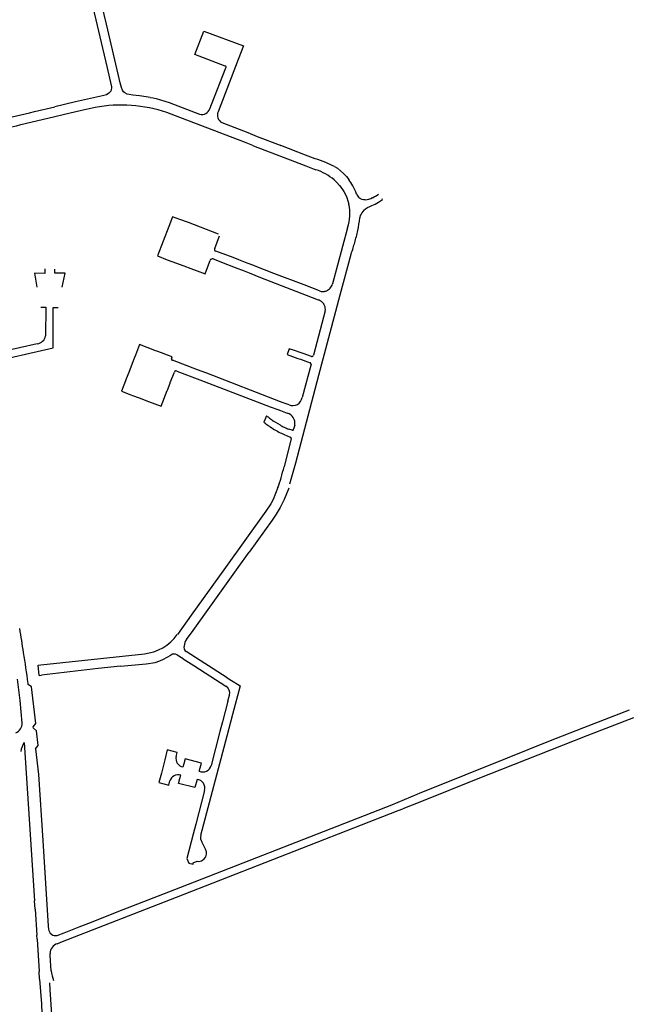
# Model space of a CAD drawing. Extents: x 148869 to 161638, y 453607 to 469810.
# Tile 955 of 1056: x 159123.32 to 159126.91, y 459873.23 to 459879.06. Entities that reach past the tile are written whole.
import ezdxf

# ---------------------------------------------------------------- set-up
doc = ezdxf.new("R2010")
doc.units = 0
doc.layers.add('LKI_V01_KANTRIJWEG', color=252, linetype='CONTINUOUS')

msp = doc.modelspace()

# ---------------------------------------------------------------- linework, layer by layer
at = {"layer": 'LKI_V01_KANTRIJWEG'}
for p, q in [((159123.8112, 459878.6123), (159123.6508, 459878.5773)), ((159123.8112, 459878.6123), (159123.6508, 459878.5773)), ((159123.6508, 459878.5773), (159123.5287, 459878.5483)), ((159123.6508, 459878.5773), (159123.5287, 459878.5483)), ((159124.702, 459878.3195), (159124.7064, 459878.3174)), ((159124.702, 459878.3195), (159124.7064, 459878.3174)), ((159124.7064, 459878.3174), (159125.0158, 459878.1983)), ((159124.7064, 459878.3174), (159125.0158, 459878.1983)), ((159125.0144, 459878.2627), (159124.8678, 459878.3195)), ((159125.0144, 459878.2627), (159124.8678, 459878.3195)), ((159125.0715, 459878.241), (159125.0144, 459878.2627)), ((159125.0715, 459878.241), (159125.0144, 459878.2627)), ((159125.0158, 459878.1983), (159125.0759, 459878.1751)), ((159125.0158, 459878.1983), (159125.0759, 459878.1751)), ((159125.4691, 459877.9994), (159125.4679, 459878.0023)), ((159125.4691, 459877.9994), (159125.4679, 459878.0023)), ((159125.3361, 459877.8963), (159125.3352, 459877.8902)), ((159125.3361, 459877.8963), (159125.3352, 459877.8902)), ((159125.2635, 459877.8314), (159125.1736, 459877.499)), ((159125.2635, 459877.8314), (159125.1736, 459877.499)), ((159124.4755, 459877.7089), (159124.5035, 459877.7831)), ((159124.4755, 459877.7089), (159124.5035, 459877.7831)), ((159125.2194, 459877.4337), (159125.2837, 459877.675)), ((159125.2194, 459877.4337), (159125.2837, 459877.675)), ((159125.0052, 459877.4928), (159124.827, 459877.5615)), ((159125.0052, 459877.4928), (159124.827, 459877.5615)), ((159124.7461, 459877.538), (159125.018, 459877.4327)), ((159124.7461, 459877.538), (159125.018, 459877.4327)), ((159125.0963, 459877.4577), (159125.0052, 459877.4928)), ((159125.0963, 459877.4577), (159125.0052, 459877.4928)), ((159125.0927, 459876.9587), (159125.2194, 459877.4337)), ((159125.0927, 459876.9587), (159125.2194, 459877.4337)), ((159125.018, 459877.4327), (159125.088, 459877.4047)), ((159125.018, 459877.4327), (159125.088, 459877.4047)), ((159125.1308, 459877.3399), (159125.0611, 459877.0766)), ((159125.1308, 459877.3399), (159125.0611, 459877.0766)), ((159125.0464, 459877.0235), (159124.9944, 459876.8258)), ((159125.0464, 459877.0235), (159124.9944, 459876.8258)), ((159124.9558, 459876.4397), (159125.0927, 459876.9587)), ((159124.9558, 459876.4397), (159125.0927, 459876.9587)), ((159124.8811, 459876.7953), (159124.8661, 459876.8007)), ((159124.8811, 459876.7953), (159124.8661, 459876.8007)), ((159124.9166, 459876.783), (159124.8811, 459876.7953)), ((159124.9166, 459876.783), (159124.8811, 459876.7953)), ((159124.8649, 459876.7483), (159124.9059, 459876.7334)), ((159124.8649, 459876.7483), (159124.9059, 459876.7334)), ((159124.7825, 459876.7184), (159124.7677, 459876.6803)), ((159124.7825, 459876.7184), (159124.7677, 459876.6803)), ((159124.8099, 459876.6495), (159124.8249, 459876.6396)), ((159124.8099, 459876.6495), (159124.8249, 459876.6396)), ((159124.9349, 459876.6326), (159124.9143, 459876.639)), ((159124.9349, 459876.6326), (159124.9143, 459876.639)), ((159124.9497, 459876.6626), (159124.9433, 459876.6386)), ((159124.9497, 459876.6626), (159124.9433, 459876.6386)), ((159124.9286, 459876.5825), (159124.8865, 459876.4164)), ((159124.9286, 459876.5825), (159124.8865, 459876.4164)), ((159124.887, 459876.6068), (159124.9231, 459876.591)), ((159124.887, 459876.6068), (159124.9231, 459876.591)), ((159124.921, 459876.3142), (159124.9558, 459876.4397)), ((159124.921, 459876.3142), (159124.9558, 459876.4397)), ((159124.7789, 459876.1533), (159124.5398, 459875.8195)), ((159124.7789, 459876.1533), (159124.5398, 459875.8195)), ((159124.6149, 459875.8195), (159124.68, 459875.9103)), ((159124.6149, 459875.8195), (159124.68, 459875.9103)), ((159124.5398, 459875.8195), (159124.3364, 459875.5362)), ((159124.5398, 459875.8195), (159124.3364, 459875.5362)), ((159124.3364, 459875.5362), (159124.2542, 459875.4214)), ((159124.3364, 459875.5362), (159124.2542, 459875.4214)), ((159124.3084, 459875.3921), (159124.3025, 459875.3842)), ((159124.3084, 459875.3921), (159124.3025, 459875.3842)), ((159123.4453, 459875.2429), (159124.0587, 459875.3082)), ((159123.4453, 459875.2429), (159124.0587, 459875.3082)), ((159124.2881, 459875.2784), (159124.253, 459875.3008)), ((159124.2881, 459875.2784), (159124.253, 459875.3008)), ((159124.5503, 459875.1659), (159124.3063, 459875.3206)), ((159124.5503, 459875.1659), (159124.3063, 459875.3206)), ((159123.43, 459875.2412), (159123.4453, 459875.2429)), ((159123.43, 459875.2412), (159123.4453, 459875.2429)), ((159123.4361, 459875.1801), (159123.43, 459875.2412)), ((159123.4361, 459875.1801), (159123.43, 459875.2412)), ((159123.9164, 459875.2337), (159124.0699, 459875.2489)), ((159123.9164, 459875.2337), (159124.0699, 459875.2489)), ((159124.3851, 459875.2171), (159124.5415, 459875.1168)), ((159124.3851, 459875.2171), (159124.5415, 459875.1168)), ((159123.4361, 459875.1801), (159123.4499, 459875.1822)), ((159123.4361, 459875.1801), (159123.4499, 459875.1822)), ((159124.5503, 459875.1659), (159124.5845, 459875.1443)), ((159124.5503, 459875.1659), (159124.5845, 459875.1443)), ((159123.3711, 459875.1262), (159123.3701, 459875.1327)), ((159123.3711, 459875.1262), (159123.3701, 459875.1327)), ((159124.5539, 459875.0266), (159124.563, 459875.0624)), ((159124.5539, 459875.0266), (159124.563, 459875.0624)), ((159123.3355, 459874.8978), (159123.322, 459875.032)), ((159123.3355, 459874.8978), (159123.322, 459875.032)), ((159124.5806, 459874.9485), (159124.5467, 459874.8197)), ((159124.5806, 459874.9485), (159124.5467, 459874.8197)), ((159123.4204, 459874.8512), (159123.401, 459874.8666)), ((159123.4204, 459874.8512), (159123.401, 459874.8666)), ((159123.4299, 459874.764), (159123.4204, 459874.8512)), ((159123.4299, 459874.764), (159123.4204, 459874.8512)), ((159124.5467, 459874.8197), (159124.3924, 459874.2312)), ((159124.5467, 459874.8197), (159124.3924, 459874.2312)), ((159123.3458, 459874.7825), (159123.4079, 459873.8451)), ((159123.3458, 459874.7825), (159123.4079, 459873.8451)), ((159123.4145, 459874.745), (159123.4299, 459874.764)), ((159123.4145, 459874.745), (159123.4299, 459874.764)), ((159124.1945, 459874.7387), (159124.1798, 459874.6803)), ((159124.1945, 459874.7387), (159124.1798, 459874.6803)), ((159124.2536, 459874.7236), (159124.1945, 459874.7387)), ((159124.2536, 459874.7236), (159124.1945, 459874.7387)), ((159124.2474, 459874.699), (159124.2536, 459874.7236)), ((159124.2474, 459874.699), (159124.2536, 459874.7236)), ((159124.2694, 459874.569), (159124.2745, 459874.5889)), ((159124.2694, 459874.569), (159124.2745, 459874.5889)), ((159124.1448, 459874.5449), (159124.2032, 459874.5297)), ((159124.1448, 459874.5449), (159124.2032, 459874.5297)), ((159124.2032, 459874.5297), (159124.2096, 459874.5544)), ((159124.2032, 459874.5297), (159124.2096, 459874.5544)), ((159124.262, 459874.5404), (159124.2694, 459874.569)), ((159124.262, 459874.5404), (159124.2694, 459874.569)), ((159124.262, 459874.5404), (159124.2694, 459874.569)), ((159124.262, 459874.5404), (159124.2694, 459874.569)), ((159126.0354, 459874.5663), (159125.7002, 459874.433)), ((159126.0354, 459874.5663), (159125.7002, 459874.433)), ((159125.5254, 459874.4136), (159125.6752, 459874.4757)), ((159125.5254, 459874.4136), (159125.6752, 459874.4757)), ((159125.6752, 459874.4757), (159125.6929, 459874.4843)), ((159125.6752, 459874.4757), (159125.6929, 459874.4843)), ((159125.6929, 459874.4843), (159125.7084, 459874.4904)), ((159125.6929, 459874.4843), (159125.7084, 459874.4904)), ((159124.2399, 459873.9109), (159125.5254, 459874.4136)), ((159124.2399, 459873.9109), (159125.5254, 459874.4136)), ((159125.7002, 459874.433), (159125.5911, 459874.3897)), ((159125.7002, 459874.433), (159125.5911, 459874.3897)), ((159124.2485, 459873.8659), (159125.5626, 459874.3794)), ((159124.2485, 459873.8659), (159125.5626, 459874.3794)), ((159125.5626, 459874.3794), (159125.5911, 459874.3897)), ((159125.5626, 459874.3794), (159125.5911, 459874.3897)), ((159124.4219, 459874.1498), (159124.3993, 459874.1933)), ((159124.4219, 459874.1498), (159124.3993, 459874.1933)), ((159124.4039, 459874.0855), (159124.4134, 459874.093)), ((159124.4039, 459874.0855), (159124.4134, 459874.093)), ((159123.8972, 459873.7791), (159124.2399, 459873.9109)), ((159123.8972, 459873.7791), (159124.2399, 459873.9109)), ((159123.4112, 459873.7958), (159123.4079, 459873.8451)), ((159123.4112, 459873.7958), (159123.4079, 459873.8451)), ((159123.6806, 459873.6451), (159124.2485, 459873.8659)), ((159123.6806, 459873.6451), (159124.2485, 459873.8659)), ((159123.4112, 459873.7958), (159123.4211, 459873.6403)), ((159123.4112, 459873.7958), (159123.4211, 459873.6403)), ((159123.729, 459873.7128), (159123.8543, 459873.7622)), ((159123.729, 459873.7128), (159123.8543, 459873.7622)), ((159123.8543, 459873.7622), (159123.8972, 459873.7791)), ((159123.8543, 459873.7622), (159123.8972, 459873.7791)), ((159123.4893, 459873.6951), (159123.4905, 459873.6773)), ((159123.4893, 459873.6951), (159123.4905, 459873.6773)), ((159123.4226, 459873.6169), (159123.4211, 459873.6403)), ((159123.4226, 459873.6169), (159123.4211, 459873.6403)), ((159123.4226, 459873.6169), (159123.435, 459873.4266)), ((159123.4226, 459873.6169), (159123.435, 459873.4266)), ((159123.5006, 459873.5206), (159123.4997, 459873.5333)), ((159123.5006, 459873.5206), (159123.4997, 459873.5333)), ((159123.507, 459873.4304), (159123.5006, 459873.5206)), ((159123.507, 459873.4304), (159123.5006, 459873.5206)), ((159123.4382, 459873.3812), (159123.435, 459873.4266)), ((159123.4382, 459873.3812), (159123.435, 459873.4266)), ((159123.4382, 459873.3812), (159123.4494, 459873.2343)), ((159123.4382, 459873.3812), (159123.4494, 459873.2343))]:
    msp.add_line(p, q, dxfattribs=at)
for points in [[(159123.7339, 459879.2951), (159123.7297, 459879.2568), (159123.7303, 459879.2434), (159123.7345, 459879.222), (159123.7455, 459879.1723), (159123.8358, 459878.7876), (159123.8633, 459878.6658), (159123.864, 459878.6583)], [(159123.7339, 459879.2951), (159123.7297, 459879.2568), (159123.7303, 459879.2434), (159123.7345, 459879.222), (159123.7455, 459879.1723), (159123.8358, 459878.7876), (159123.8633, 459878.6658), (159123.864, 459878.6583)], [(159124.0934, 459878.6028), (159124.0699, 459878.6078), (159124.0308, 459878.6136), (159123.9902, 459878.6175), (159123.9686, 459878.6207), (159123.956, 459878.6239), (159123.9439, 459878.6308), (159123.9342, 459878.6373), (159123.9292, 459878.6464), (159123.923, 459878.6625), (159123.9157, 459878.6907), (159123.8975, 459878.7671), (159123.8343, 459879.038), (159123.7946, 459879.2034)], [(159124.0934, 459878.6028), (159124.0699, 459878.6078), (159124.0308, 459878.6136), (159123.9902, 459878.6175), (159123.9686, 459878.6207), (159123.956, 459878.6239), (159123.9439, 459878.6308), (159123.9342, 459878.6373), (159123.9292, 459878.6464), (159123.923, 459878.6625), (159123.9157, 459878.6907), (159123.8975, 459878.7671), (159123.8343, 459879.038), (159123.7946, 459879.2034)], [(159124.5385, 459878.7899), (159124.3576, 459878.8589), (159124.4117, 459878.9971), (159124.6461, 459878.9093), (159124.6142, 459878.828), (159124.4958, 459878.5194)], [(159124.5385, 459878.7899), (159124.3576, 459878.8589), (159124.4117, 459878.9971), (159124.6461, 459878.9093), (159124.6142, 459878.828), (159124.4958, 459878.5194)], [(159124.4474, 459878.5369), (159124.4563, 459878.5628), (159124.5412, 459878.78)], [(159124.4474, 459878.5369), (159124.4563, 459878.5628), (159124.5412, 459878.78)], [(159123.864, 459878.6583), (159123.8627, 459878.6514), (159123.8597, 459878.641), (159123.8489, 459878.6297), (159123.8338, 459878.6189), (159123.8112, 459878.6123)], [(159123.864, 459878.6583), (159123.8627, 459878.6514), (159123.8597, 459878.641), (159123.8489, 459878.6297), (159123.8338, 459878.6189), (159123.8112, 459878.6123)], [(159124.0934, 459878.6028), (159124.1108, 459878.6005), (159124.1293, 459878.5965), (159124.2062, 459878.5744), (159124.3864, 459878.5051)], [(159124.0934, 459878.6028), (159124.1108, 459878.6005), (159124.1293, 459878.5965), (159124.2062, 459878.5744), (159124.3864, 459878.5051)], [(159123.7672, 459878.5444), (159123.6784, 459878.5242), (159123.5863, 459878.5018), (159123.5202, 459878.4864), (159123.3271, 459878.4422), (159123.3241, 459878.4409), (159123.2993, 459878.4344), (159123.1626, 459878.4022), (159123.095, 459878.3871), (159122.9717, 459878.3564)], [(159123.7672, 459878.5444), (159123.6784, 459878.5242), (159123.5863, 459878.5018), (159123.5202, 459878.4864), (159123.3271, 459878.4422), (159123.3241, 459878.4409), (159123.2993, 459878.4344), (159123.1626, 459878.4022), (159123.095, 459878.3871), (159122.9717, 459878.3564)], [(159123.3783, 459878.5135), (159123.4082, 459878.5208), (159123.5287, 459878.5483)], [(159123.3783, 459878.5135), (159123.4082, 459878.5208), (159123.5287, 459878.5483)], [(159122.9769, 459878.4176), (159123.2753, 459878.4884), (159123.3783, 459878.5135)], [(159122.9769, 459878.4176), (159123.2753, 459878.4884), (159123.3783, 459878.5135)], [(159124.702, 459878.3195), (159124.6515, 459878.3392), (159124.2427, 459878.4952), (159124.1927, 459878.5149)], [(159124.702, 459878.3195), (159124.6515, 459878.3392), (159124.2427, 459878.4952), (159124.1927, 459878.5149)], [(159124.5188, 459878.4547), (159124.6712, 459878.3963), (159124.7281, 459878.3729), (159124.8642, 459878.321), (159124.8678, 459878.3195)], [(159124.5188, 459878.4547), (159124.6712, 459878.3963), (159124.7281, 459878.3729), (159124.8642, 459878.321), (159124.8678, 459878.3195)], [(159125.1852, 459878.195), (159125.2036, 459878.184), (159125.2214, 459878.1698), (159125.2388, 459878.1538), (159125.2561, 459878.1352), (159125.27, 459878.1174)], [(159125.1852, 459878.195), (159125.2036, 459878.184), (159125.2214, 459878.1698), (159125.2388, 459878.1538), (159125.2561, 459878.1352), (159125.27, 459878.1174)], [(159125.1831, 459878.1151), (159125.1997, 459878.0996), (159125.215, 459878.083), (159125.229, 459878.0653), (159125.2414, 459878.0463), (159125.2509, 459878.0287), (159125.2588, 459878.0103), (159125.2652, 459877.9913), (159125.2703, 459877.972)], [(159125.1831, 459878.1151), (159125.1997, 459878.0996), (159125.215, 459878.083), (159125.229, 459878.0653), (159125.2414, 459878.0463), (159125.2509, 459878.0287), (159125.2588, 459878.0103), (159125.2652, 459877.9913), (159125.2703, 459877.972)], [(159125.367, 459877.9969), (159125.3578, 459877.9969), (159125.3489, 459877.9989), (159125.3406, 459878.0026), (159125.333, 459878.0077)], [(159125.367, 459877.9969), (159125.3578, 459877.9969), (159125.3489, 459877.9989), (159125.3406, 459878.0026), (159125.333, 459878.0077)], [(159125.3599, 459877.9359), (159125.3702, 459877.9448), (159125.3818, 459877.9521), (159125.3941, 459877.9581), (159125.4068, 459877.9631)], [(159125.3599, 459877.9359), (159125.3702, 459877.9448), (159125.3818, 459877.9521), (159125.3941, 459877.9581), (159125.4068, 459877.9631)], [(159124.4977, 459877.7944), (159124.3198, 459877.8622), (159124.2688, 459877.881), (159124.2262, 459877.8968), (159124.2198, 459877.8812), (159124.2035, 459877.8387), (159124.1374, 459877.6649), (159124.1949, 459877.6421), (159124.25, 459877.6219), (159124.3086, 459877.5996), (159124.3181, 459877.5967), (159124.4192, 459877.5581), (159124.4454, 459877.6272), (159124.4488, 459877.6378)], [(159124.4977, 459877.7944), (159124.3198, 459877.8622), (159124.2688, 459877.881), (159124.2262, 459877.8968), (159124.2198, 459877.8812), (159124.2035, 459877.8387), (159124.1374, 459877.6649), (159124.1949, 459877.6421), (159124.25, 459877.6219), (159124.3086, 459877.5996), (159124.3181, 459877.5967), (159124.4192, 459877.5581), (159124.4454, 459877.6272), (159124.4488, 459877.6378)], [(159124.827, 459877.5615), (159124.7163, 459877.6045), (159124.7083, 459877.6074), (159124.6688, 459877.6223), (159124.6192, 459877.6415), (159124.5742, 459877.6588), (159124.5641, 459877.6628), (159124.4815, 459877.6934)], [(159124.827, 459877.5615), (159124.7163, 459877.6045), (159124.7083, 459877.6074), (159124.6688, 459877.6223), (159124.6192, 459877.6415), (159124.5742, 459877.6588), (159124.5641, 459877.6628), (159124.4815, 459877.6934)], [(159124.4658, 459877.6468), (159124.5524, 459877.6132), (159124.5619, 459877.6098), (159124.5964, 459877.5969)], [(159124.4658, 459877.6468), (159124.5524, 459877.6132), (159124.5619, 459877.6098), (159124.5964, 459877.5969)], [(159123.4695, 459877.5878), (159123.4695, 459877.5616), (159123.4074, 459877.5629), (159123.4224, 459877.4796)], [(159123.4695, 459877.5878), (159123.4695, 459877.5616), (159123.4074, 459877.5629), (159123.4224, 459877.4796)], [(159123.5721, 459877.4791), (159123.5892, 459877.5621), (159123.528, 459877.5623), (159123.5276, 459877.5874)], [(159123.5721, 459877.4791), (159123.5892, 459877.5621), (159123.528, 459877.5623), (159123.5276, 459877.5874)], [(159124.5964, 459877.5969), (159124.65, 459877.576), (159124.6792, 459877.5645), (159124.7461, 459877.538)], [(159124.5964, 459877.5969), (159124.65, 459877.576), (159124.6792, 459877.5645), (159124.7461, 459877.538)], [(159122.9758, 459876.9976), (159123.1192, 459877.0303), (159123.5174, 459877.1199), (159123.5188, 459877.3601), (159123.5478, 459877.3603)], [(159122.9758, 459876.9976), (159123.1192, 459877.0303), (159123.5174, 459877.1199), (159123.5188, 459877.3601), (159123.5478, 459877.3603)], [(159123.4456, 459877.3618), (159123.4743, 459877.3617), (159123.473, 459877.1916)], [(159123.4456, 459877.3618), (159123.4743, 459877.3617), (159123.473, 459877.1916)], [(159123.4235, 459877.144), (159123.0028, 459877.0498), (159122.9608, 459877.0605)], [(159123.4235, 459877.144), (159123.0028, 459877.0498), (159122.9608, 459877.0605)], [(159124.2187, 459877.0567), (159124.2226, 459877.0668), (159124.189, 459877.0795), (159124.1667, 459877.0879), (159124.1272, 459877.1029), (159124.1209, 459877.1052), (159124.0302, 459877.1395), (159124.0058, 459877.0768), (159124.0009, 459877.0641), (159123.9865, 459877.027), (159123.9663, 459876.9751), (159123.9515, 459876.9371), (159123.9471, 459876.9257), (159123.9227, 459876.863), (159123.9784, 459876.8422), (159123.9883, 459876.8385), (159124.0279, 459876.8237), (159124.0842, 459876.8026), (159124.1585, 459876.7748), (159124.1947, 459876.8683), (159124.1952, 459876.8697), (159124.2116, 459876.9121), (159124.2124, 459876.9142), (159124.2368, 459876.9772)], [(159124.2187, 459877.0567), (159124.2226, 459877.0668), (159124.189, 459877.0795), (159124.1667, 459877.0879), (159124.1272, 459877.1029), (159124.1209, 459877.1052), (159124.0302, 459877.1395), (159124.0058, 459877.0768), (159124.0009, 459877.0641), (159123.9865, 459877.027), (159123.9663, 459876.9751), (159123.9515, 459876.9371), (159123.9471, 459876.9257), (159123.9227, 459876.863), (159123.9784, 459876.8422), (159123.9883, 459876.8385), (159124.0279, 459876.8237), (159124.0842, 459876.8026), (159124.1585, 459876.7748), (159124.1947, 459876.8683), (159124.1952, 459876.8697), (159124.2116, 459876.9121), (159124.2124, 459876.9142), (159124.2368, 459876.9772)], [(159125.0492, 459877.0695), (159124.9991, 459877.0868), (159124.9826, 459877.0925), (159124.9486, 459877.1041), (159124.9171, 459877.1149), (159124.9047, 459877.0814), (159124.9673, 459877.0582), (159124.9833, 459877.0532), (159125.0409, 459877.032)], [(159125.0492, 459877.0695), (159124.9991, 459877.0868), (159124.9826, 459877.0925), (159124.9486, 459877.1041), (159124.9171, 459877.1149), (159124.9047, 459877.0814), (159124.9673, 459877.0582), (159124.9833, 459877.0532), (159125.0409, 459877.032)], [(159124.8661, 459876.8007), (159124.4295, 459876.9697), (159124.3739, 459876.991), (159124.2247, 459877.0468)], [(159124.8661, 459876.8007), (159124.4295, 459876.9697), (159124.3739, 459876.991), (159124.2247, 459877.0468)], [(159124.251, 459876.9829), (159124.3872, 459876.9315), (159124.8037, 459876.7718), (159124.8494, 459876.7542), (159124.8649, 459876.7483)], [(159124.251, 459876.9829), (159124.3872, 459876.9315), (159124.8037, 459876.7718), (159124.8494, 459876.7542), (159124.8649, 459876.7483)], [(159124.8648, 459876.6622), (159124.8387, 459876.6781), (159124.8242, 459876.687)], [(159124.8648, 459876.6622), (159124.8387, 459876.6781), (159124.8242, 459876.687)], [(159124.9143, 459876.2888), (159124.8865, 459876.2226), (159124.8628, 459876.1743), (159124.8405, 459876.1352), (159124.8164, 459876.1004), (159124.68, 459875.9103)], [(159124.9143, 459876.2888), (159124.8865, 459876.2226), (159124.8628, 459876.1743), (159124.8405, 459876.1352), (159124.8164, 459876.1004), (159124.68, 459875.9103)], [(159124.8506, 459876.2932), (159124.8221, 459876.2213), (159124.8089, 459876.197), (159124.7789, 459876.1533)], [(159124.8506, 459876.2932), (159124.8221, 459876.2213), (159124.8089, 459876.197), (159124.7789, 459876.1533)], [(159124.3084, 459875.3921), (159124.3486, 459875.4469), (159124.6149, 459875.8195)], [(159124.3084, 459875.3921), (159124.3486, 459875.4469), (159124.6149, 459875.8195)], [(159124.0699, 459875.2489), (159124.123, 459875.2569), (159124.1498, 459875.2659), (159124.1726, 459875.2755), (159124.2161, 459875.3007)], [(159124.0699, 459875.2489), (159124.123, 459875.2569), (159124.1498, 459875.2659), (159124.1726, 459875.2755), (159124.2161, 459875.3007)], [(159124.2881, 459875.2784), (159124.3511, 459875.2385), (159124.3851, 459875.2171)], [(159124.2881, 459875.2784), (159124.3511, 459875.2385), (159124.3851, 459875.2171)], [(159123.9164, 459875.2337), (159123.7848, 459875.2205), (159123.4499, 459875.1822)], [(159123.9164, 459875.2337), (159123.7848, 459875.2205), (159123.4499, 459875.1822)], [(159123.4156, 459874.8948), (159123.3904, 459875.1113), (159123.3711, 459875.1262)], [(159123.4156, 459874.8948), (159123.3904, 459875.1113), (159123.3711, 459875.1262)], [(159124.5845, 459875.1443), (159124.6108, 459875.1277), (159124.6256, 459875.118), (159124.5806, 459874.9485)], [(159124.5845, 459875.1443), (159124.6108, 459875.1277), (159124.6256, 459875.118), (159124.5806, 459874.9485)], [(159124.5539, 459875.0266), (159124.5222, 459874.9056), (159124.507, 459874.8469), (159124.4543, 459874.6462)], [(159124.5539, 459875.0266), (159124.5222, 459874.9056), (159124.507, 459874.8469), (159124.4543, 459874.6462)], [(159125.7084, 459874.4904), (159126.2099, 459874.6912), (159126.4548, 459874.7902), (159126.6634, 459874.8711), (159126.9341, 459874.9753)], [(159125.7084, 459874.4904), (159126.2099, 459874.6912), (159126.4548, 459874.7902), (159126.6634, 459874.8711), (159126.9341, 459874.9753)], [(159126.9572, 459874.9278), (159126.681, 459874.8219), (159126.0354, 459874.5663)], [(159126.9572, 459874.9278), (159126.681, 459874.8219), (159126.0354, 459874.5663)], [(159123.401, 459874.8666), (159123.4001, 459874.8756), (159123.4156, 459874.8948)], [(159123.401, 459874.8666), (159123.4001, 459874.8756), (159123.4156, 459874.8948)], [(159123.4145, 459874.745), (159123.4308, 459874.5922), (159123.4563, 459874.2011), (159123.4893, 459873.6951)], [(159123.4145, 459874.745), (159123.4308, 459874.5922), (159123.4563, 459874.2011), (159123.4893, 459873.6951)], [(159124.1798, 459874.6803), (159124.1595, 459874.6017), (159124.1448, 459874.5449)], [(159124.1798, 459874.6803), (159124.1595, 459874.6017), (159124.1448, 459874.5449)], [(159124.3841, 459874.6127), (159124.3888, 459874.6319), (159124.3967, 459874.6607), (159124.2998, 459874.6856), (159124.2922, 459874.6569), (159124.2872, 459874.6373)], [(159124.3841, 459874.6127), (159124.3888, 459874.6319), (159124.3967, 459874.6607), (159124.2998, 459874.6856), (159124.2922, 459874.6569), (159124.2872, 459874.6373)], [(159124.3714, 459874.564), (159124.3588, 459874.5157), (159124.262, 459874.5404)], [(159124.3714, 459874.564), (159124.3588, 459874.5157), (159124.262, 459874.5404)], [(159124.4154, 459874.4983), (159124.3634, 459874.2985), (159124.3481, 459874.2397), (159124.3101, 459874.0952), (159124.3214, 459874.0668), (159124.3473, 459874.0627), (159124.348, 459874.0695), (159124.3721, 459874.0789)], [(159124.4154, 459874.4983), (159124.3634, 459874.2985), (159124.3481, 459874.2397), (159124.3101, 459874.0952), (159124.3214, 459874.0668), (159124.3473, 459874.0627), (159124.348, 459874.0695), (159124.3721, 459874.0789)], [(159123.543, 459873.6395), (159123.5833, 459873.6547), (159123.6715, 459873.6904), (159123.729, 459873.7128)], [(159123.543, 459873.6395), (159123.5833, 459873.6547), (159123.6715, 459873.6904), (159123.729, 459873.7128)], [(159123.5425, 459873.5906), (159123.5647, 459873.5987), (159123.6806, 459873.6451)], [(159123.5425, 459873.5906), (159123.5647, 459873.5987), (159123.6806, 459873.6451)], [(159123.5099, 459873.1732), (159123.5, 459873.3177), (159123.4995, 459873.3588)], [(159123.5099, 459873.1732), (159123.5, 459873.3177), (159123.4995, 459873.3588)], [(159123.4494, 459873.2343), (159123.4554, 459873.0644), (159123.4573, 459873.0186), (159123.5149, 459872.179)], [(159123.4494, 459873.2343), (159123.4554, 459873.0644), (159123.4573, 459873.0186), (159123.5149, 459872.179)]]:
    msp.add_lwpolyline(points, dxfattribs=at)
for centre, radius, start, end in [((159124.5379, 459878.7844), 0.00555, 306.46341, 83.89147), ((159124.5379, 459878.7844), 0.00555, 306.46341, 83.89147), ((159123.9223, 459877.6997), 0.8588, 71.65213, 100.40787), ((159123.9223, 459877.6997), 0.8588, 71.65213, 100.40787), ((159124.3996, 459878.554), 0.0507, 254.90695, 340.19225), ((159124.3996, 459878.554), 0.0507, 254.90695, 340.19225), ((159124.5417, 459878.4992), 0.0501, 156.29565, 242.79085), ((159124.5417, 459878.4992), 0.0501, 156.29565, 242.79085), ((159124.8397, 459877.5045), 0.7721, 67.58599, 72.52866), ((159124.8397, 459877.5045), 0.7721, 67.58599, 72.52866), ((159124.8369, 459877.4977), 0.7795, 63.46173, 67.58955), ((159124.8369, 459877.4977), 0.7795, 63.46173, 67.58955), ((159124.9862, 459877.889), 0.2998, 48.93986, 72.59405), ((159124.9862, 459877.889), 0.2998, 48.93986, 72.59405), ((159124.8283, 459877.8079), 0.5394, 30.36468, 35.02093), ((159124.8283, 459877.8079), 0.5394, 30.36468, 35.02093), ((159125.0221, 459877.9228), 0.314, 20.18556, 30.15522), ((159125.0221, 459877.9228), 0.314, 20.18556, 30.15522), ((159125.3659, 459878.0476), 0.0517, 198.54988, 230.46302), ((159125.3659, 459878.0476), 0.0517, 198.54988, 230.46302), ((159125.3371, 459878.1745), 0.1801, 294.0364, 307.53832), ((159125.3371, 459878.1745), 0.1801, 294.0364, 307.53832), ((159125.0108, 459877.9141), 0.2659, 341.88232, 12.56899), ((159125.0108, 459877.9141), 0.2659, 341.88232, 12.56899), ((159125.3462, 459878.1433), 0.1479, 278.08838, 295.74775), ((159125.3462, 459878.1433), 0.1479, 278.08838, 295.74775), ((159125.3318, 459878.1535), 0.2047, 291.47855, 303.95575), ((159125.3318, 459878.1535), 0.2047, 291.47855, 303.95575), ((159125.2789, 459878.2542), 0.318, 301.74162, 306.739), ((159125.2789, 459878.2542), 0.318, 301.74162, 306.739), ((159125.3818, 459877.8866), 0.0467, 157.78297, 168.0719), ((159125.3818, 459877.8866), 0.0467, 157.78297, 168.0719), ((159125.4303, 459877.8653), 0.0997, 134.93077, 156.98072), ((159125.4303, 459877.8653), 0.0997, 134.93077, 156.98072), ((159124.5626, 459877.9728), 0.7769, 348.33487, 353.90147), ((159124.5626, 459877.9728), 0.7769, 348.33487, 353.90147), ((159124.3143, 459878.0313), 1.032, 343.81022, 347.93782), ((159124.3143, 459878.0313), 1.032, 343.81022, 347.93782), ((159124.2881, 459878.0165), 1.0532, 343.2255, 344.98125), ((159124.2881, 459878.0165), 1.0532, 343.2255, 344.98125), ((159124.4842, 459877.7034), 0.0103, 147.88742, 199.93551), ((159124.4842, 459877.7034), 0.0103, 147.88742, 199.93551), ((159124.4842, 459877.7033), 0.0103, 199.74192, 255.00878), ((159124.4842, 459877.7033), 0.0103, 199.74192, 255.00878), ((159124.6355, 459877.9172), 0.692, 339.51083, 342.79752), ((159124.6355, 459877.9172), 0.692, 339.51083, 342.79752), ((159124.4614, 459877.6346), 0.013, 115.67481, 165.90016), ((159124.4614, 459877.6346), 0.013, 115.67481, 165.90016), ((159124.4614, 459877.6348), 0.0128, 70.19282, 116.10339), ((159124.4614, 459877.6348), 0.0128, 70.19282, 116.10339), ((159125.1129, 459877.5163), 0.0631, 317.89811, 344.14031), ((159125.1129, 459877.5163), 0.0631, 317.89811, 344.14031), ((159125.1163, 459877.5135), 0.0593, 250.3459, 272.46806), ((159125.1163, 459877.5135), 0.0593, 250.3459, 272.46806), ((159125.1171, 459877.5098), 0.0556, 271.7637, 293.51314), ((159125.1171, 459877.5098), 0.0556, 271.7637, 293.51314), ((159125.1142, 459877.5142), 0.0608, 294.43431, 318.55623), ((159125.1142, 459877.5142), 0.0608, 294.43431, 318.55623), ((159125.07, 459877.3432), 0.064, 60.99609, 73.65174), ((159125.07, 459877.3432), 0.064, 60.99609, 73.65174), ((159125.0716, 459877.3449), 0.0618, 45.23181, 61.49996), ((159125.0716, 459877.3449), 0.0618, 45.23181, 61.49996), ((159125.0723, 459877.3476), 0.0594, 22.53359, 43.92382), ((159125.0723, 459877.3476), 0.0594, 22.53359, 43.92382), ((159125.0741, 459877.3485), 0.0574, 351.32053, 22.33686), ((159125.0741, 459877.3485), 0.0574, 351.32053, 22.33686), ((159123.4159, 459877.2015), 0.058, 277.4822, 350.15883), ((159123.4159, 459877.2015), 0.058, 277.4822, 350.15883), ((159124.2273, 459877.0551), 0.00873, 169.25108, 210.04499), ((159124.2273, 459877.0551), 0.00873, 169.25108, 210.04499), ((159124.2272, 459877.055), 0.00862, 209.86527, 253.45828), ((159124.2272, 459877.055), 0.00862, 209.86527, 253.45828), ((159125.0388, 459877.0247), 0.00759, 30.34342, 74.4704), ((159125.0388, 459877.0247), 0.00759, 30.34342, 74.4704), ((159125.0389, 459877.0246), 0.00756, 351.89539, 31.3848), ((159125.0389, 459877.0246), 0.00756, 351.89539, 31.3848), ((159125.0517, 459877.0789), 0.0097, 254.96389, 300.8463), ((159125.0517, 459877.0789), 0.0097, 254.96389, 300.8463), ((159125.0516, 459877.079), 0.00981, 300.91657, 345.80266), ((159125.0516, 459877.079), 0.00981, 300.91657, 345.80266), ((159124.2458, 459876.9752), 0.00925, 110.65172, 167.53915), ((159124.2458, 459876.9752), 0.00925, 110.65172, 167.53915), ((159124.2459, 459876.9751), 0.00936, 56.35168, 110.7758), ((159124.2459, 459876.9751), 0.00936, 56.35168, 110.7758), ((159124.9383, 459876.8357), 0.057, 298.64968, 350.02408), ((159124.9383, 459876.8357), 0.057, 298.64968, 350.02408), ((159124.9383, 459876.8356), 0.0569, 247.66573, 298.71726), ((159124.9383, 459876.8356), 0.0569, 247.66573, 298.71726), ((159124.925, 459876.8516), 0.2326, 227.44203, 234.44461), ((159124.925, 459876.8516), 0.2326, 227.44203, 234.44461), ((159125.0689, 459877.0559), 0.4427, 229.68276, 232.76459), ((159125.0689, 459877.0559), 0.4427, 229.68276, 232.76459), ((159125.0646, 459877.0495), 0.435, 232.71591, 236.44411), ((159125.0646, 459877.0495), 0.435, 232.71591, 236.44411), ((159124.8899, 459876.6745), 0.061, 32.23562, 74.80601), ((159124.8899, 459876.6745), 0.061, 32.23562, 74.80601), ((159124.8901, 459876.6746), 0.0608, 348.64277, 32.28203), ((159124.8901, 459876.6746), 0.0608, 348.64277, 32.28203), ((159124.9293, 459876.8573), 0.2397, 234.40447, 240.10775), ((159124.9293, 459876.8573), 0.2397, 234.40447, 240.10775), ((159125.0651, 459877.0215), 0.4512, 237.8322, 242.38455), ((159125.0651, 459877.0215), 0.4512, 237.8322, 242.38455), ((159125.07, 459877.0293), 0.4604, 242.28902, 246.57539), ((159125.07, 459877.0293), 0.4604, 242.28902, 246.57539), ((159124.9993, 459876.8852), 0.2604, 238.88037, 244.63974), ((159124.9993, 459876.8852), 0.2604, 238.88037, 244.63974), ((159124.9982, 459876.8813), 0.2564, 244.49602, 250.90673), ((159124.9982, 459876.8813), 0.2564, 244.49602, 250.90673), ((159124.936, 459876.64), 0.00747, 261.56435, 301.49585), ((159124.936, 459876.64), 0.00747, 261.56435, 301.49585), ((159124.9361, 459876.6399), 0.00734, 300.77846, 349.91434), ((159124.9361, 459876.6399), 0.00734, 300.77846, 349.91434), ((159124.9216, 459876.584), 0.00713, 25.00147, 78.32203), ((159124.9216, 459876.584), 0.00713, 25.00147, 78.32203), ((159124.9219, 459876.584), 0.0069, 347.44132, 25.74192), ((159124.9219, 459876.584), 0.0069, 347.44132, 25.74192), ((159123.5278, 459876.7443), 1.3977, 343.62511, 346.42895), ((159123.5278, 459876.7443), 1.3977, 343.62511, 346.42895), ((159124.1635, 459876.5439), 0.7314, 339.95607, 344.65006), ((159124.1635, 459876.5439), 0.7314, 339.95607, 344.65006), ((159115.0708, 459874.0546), 8.3677, 8.66799, 9.65947), ((159115.0708, 459874.0546), 8.3677, 8.66799, 9.65947), ((159124.031, 459875.5813), 0.2745, 275.79193, 324.38867), ((159124.031, 459875.5813), 0.2745, 275.79193, 324.38867), ((159124.3917, 459875.3427), 0.0984, 155.01822, 178.70544), ((159124.3917, 459875.3427), 0.0984, 155.01822, 178.70544), ((159124.3212, 459875.3442), 0.0279, 178.5101, 237.72789), ((159124.3212, 459875.3442), 0.0279, 178.5101, 237.72789), ((159115.8848, 459874.1178), 7.5538, 7.72146, 9.12477), ((159115.8848, 459874.1178), 7.5538, 7.72146, 9.12477), ((159124.2347, 459875.2721), 0.0341, 57.54818, 123.04249), ((159124.2347, 459875.2721), 0.0341, 57.54818, 123.04249), ((159120.6758, 459874.7651), 2.6596, 5.7583, 8.49955), ((159120.6758, 459874.7651), 2.6596, 5.7583, 8.49955), ((159124.5146, 459875.0748), 0.0499, 345.64032, 57.39514), ((159124.5146, 459875.0748), 0.0499, 345.64032, 57.39514), ((159123.2689, 459874.8998), 0.0666, 294.79208, 358.30399), ((159123.2689, 459874.8998), 0.0666, 294.79208, 358.30399), ((159123.4862, 459874.7026), 0.1615, 150.35934, 170.81822), ((159123.4862, 459874.7026), 0.1615, 150.35934, 170.81822), ((159124.2959, 459874.6867), 0.0501, 165.70475, 259.95699), ((159124.2959, 459874.6867), 0.0501, 165.70475, 259.95699), ((159124.4056, 459874.6579), 0.0501, 244.56876, 346.45868), ((159124.4056, 459874.6579), 0.0501, 244.56876, 346.45868), ((159124.2581, 459874.5415), 0.0502, 70.92749, 165.06977), ((159124.2581, 459874.5415), 0.0502, 70.92749, 165.06977), ((159124.3658, 459874.5127), 0.0516, 343.87428, 83.703), ((159124.3658, 459874.5127), 0.0516, 343.87428, 83.703), ((159124.4393, 459874.2201), 0.0481, 166.67378, 213.92529), ((159124.4393, 459874.2201), 0.0481, 166.67378, 213.92529), ((159124.3785, 459874.1273), 0.0489, 315.48021, 27.47503), ((159124.3785, 459874.1273), 0.0489, 315.48021, 27.47503), ((159124.3796, 459874.1227), 0.0445, 260.39923, 303.23813), ((159124.3796, 459874.1227), 0.0445, 260.39923, 303.23813), ((159123.5334, 459873.6816), 0.0432, 185.73629, 282.75997), ((159123.5334, 459873.6816), 0.0432, 185.73629, 282.75997), ((159123.5614, 459873.5318), 0.0617, 107.79108, 178.69312), ((159123.5614, 459873.5318), 0.0617, 107.79108, 178.69312), ((159123.8519, 459873.479), 0.3483, 188.01073, 197.94719), ((159123.8519, 459873.479), 0.3483, 188.01073, 197.94719)]:
    msp.add_arc(centre, radius, start, end, dxfattribs=at)

doc.saveas('drawing.dxf')
